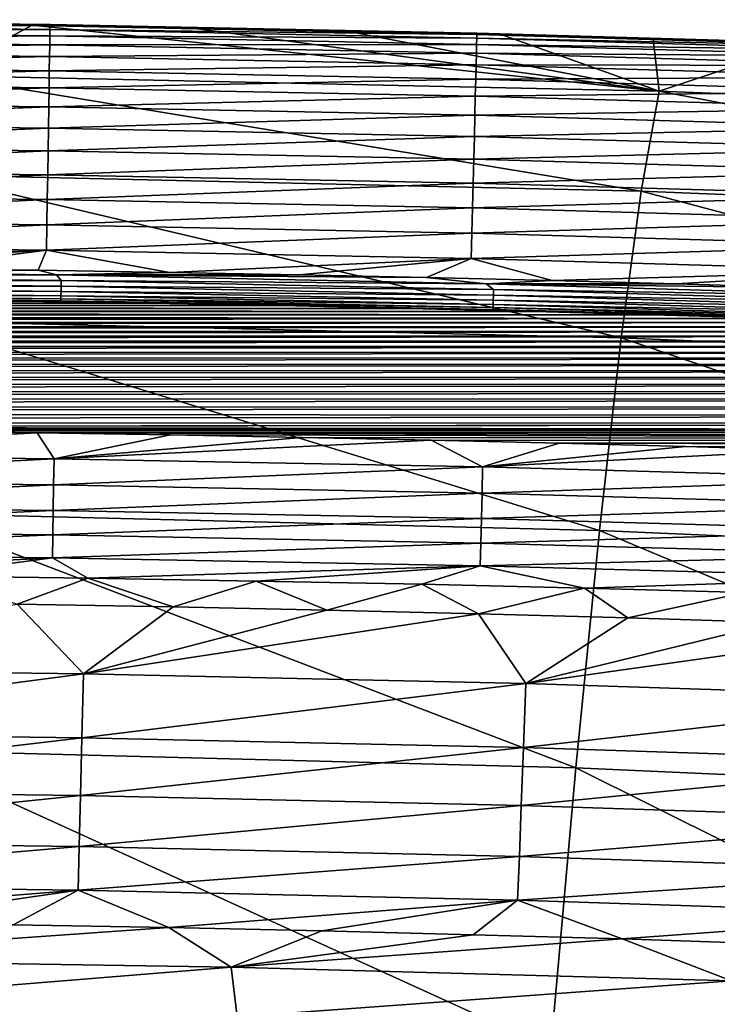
# Model space of a CAD drawing. Header units: millimetres. Extents: x -300 to 300, y -500 to 500.
# Tile 888 of 988: x 15 to 27, y 482 to 500. Entities that reach past the tile are written whole.
import ezdxf

# ---------------------------------------------------------------- set-up
doc = ezdxf.new("R2010")
doc.units = ezdxf.units.MM
doc.header["$LTSCALE"] = 81.481481
for name, color, linetype in [('19', 7, 'CONTINUOUS'), ('21', 7, 'CONTINUOUS'), ('23', 7, 'CONTINUOUS'), ('26', 7, 'CONTINUOUS'), ('27', 7, 'CONTINUOUS'), ('29', 7, 'CONTINUOUS'), ('30', 7, 'CONTINUOUS'), ('32', 7, 'CONTINUOUS')]:
    doc.layers.add(name, color=color, linetype=linetype)

msp = doc.modelspace()

# ---------------------------------------------------------------- linework, layer by layer
at = {"layer": '19', "color": 7, "linetype": 'CONTINUOUS'}
for points in [[(12.173, 499.796, 5.398), (13.396, 498.85, 11.352), (15.085, 499.756, 5.401), (12.173, 499.796, 5.398)], [(13.396, 498.85, 11.352), (26.406, 498.563, 11.347), (15.085, 499.756, 5.401), (13.396, 498.85, 11.352)], [(15.085, 499.756, 5.401), (26.406, 498.563, 11.347), (17.95, 499.707, 5.404), (15.085, 499.756, 5.401)], [(17.95, 499.707, 5.404), (26.406, 498.563, 11.347), (20.772, 499.65, 5.407), (17.95, 499.707, 5.404)], [(20.772, 499.65, 5.407), (26.406, 498.563, 11.347), (23.553, 499.585, 5.411), (20.772, 499.65, 5.407)], [(23.553, 499.585, 5.411), (26.406, 498.563, 11.347), (26.296, 499.512, 5.415), (23.553, 499.585, 5.411)], [(26.296, 499.512, 5.415), (26.406, 498.563, 11.347), (29.003, 499.43, 5.42), (26.296, 499.512, 5.415)], [(26.406, 498.563, 11.347), (39.035, 498.073, 11.338), (29.003, 499.43, 5.42), (26.406, 498.563, 11.347)], [(26.078, 496.758, 16.972), (13.396, 498.85, 11.352), (13.227, 497.056, 16.98), (26.078, 496.758, 16.972)], [(26.406, 498.563, 11.347), (13.396, 498.85, 11.352), (26.078, 496.758, 16.972), (26.406, 498.563, 11.347)], [(38.558, 496.253, 16.958), (26.406, 498.563, 11.347), (26.078, 496.758, 16.972), (38.558, 496.253, 16.958)], [(39.035, 498.073, 11.338), (26.406, 498.563, 11.347), (38.558, 496.253, 16.958), (39.035, 498.073, 11.338)], [(25.717, 494.108, 22.27), (13.227, 497.056, 16.98), (13.041, 494.414, 22.281), (25.717, 494.108, 22.27)], [(26.078, 496.758, 16.972), (13.227, 497.056, 16.98), (25.717, 494.108, 22.27), (26.078, 496.758, 16.972)], [(38.031, 493.589, 22.252), (26.078, 496.758, 16.972), (25.717, 494.108, 22.27), (38.031, 493.589, 22.252)], [(38.558, 496.253, 16.958), (26.078, 496.758, 16.972), (38.031, 493.589, 22.252), (38.558, 496.253, 16.958)], [(25.324, 490.632, 27.25), (13.041, 494.414, 22.281), (12.84, 490.944, 27.263), (25.324, 490.632, 27.25)], [(25.717, 494.108, 22.27), (13.041, 494.414, 22.281), (25.324, 490.632, 27.25), (25.717, 494.108, 22.27)], [(37.457, 490.101, 27.228), (25.717, 494.108, 22.27), (25.324, 490.632, 27.25), (37.457, 490.101, 27.228)], [(38.031, 493.589, 22.252), (25.717, 494.108, 22.27), (37.457, 490.101, 27.228), (38.031, 493.589, 22.252)], [(24.9, 486.348, 31.922), (12.84, 490.944, 27.263), (12.623, 486.667, 31.938), (24.9, 486.348, 31.922)], [(25.324, 490.632, 27.25), (12.84, 490.944, 27.263), (24.9, 486.348, 31.922), (25.324, 490.632, 27.25)], [(36.836, 485.808, 31.897), (25.324, 490.632, 27.25), (24.9, 486.348, 31.922), (36.836, 485.808, 31.897)], [(37.457, 490.101, 27.228), (25.324, 490.632, 27.25), (36.836, 485.808, 31.897), (37.457, 490.101, 27.228)], [(24.447, 481.277, 36.297), (12.623, 486.667, 31.938), (12.391, 481.6, 36.314), (24.447, 481.277, 36.297)], [(24.9, 486.348, 31.922), (12.623, 486.667, 31.938), (24.447, 481.277, 36.297), (24.9, 486.348, 31.922)], [(36.172, 480.73, 36.269), (24.9, 486.348, 31.922), (24.447, 481.277, 36.297), (36.172, 480.73, 36.269)], [(36.836, 485.808, 31.897), (24.9, 486.348, 31.922), (36.172, 480.73, 36.269), (36.836, 485.808, 31.897)]]:
    msp.add_3dface(points, dxfattribs=at)
at = {"layer": '21', "color": 7, "linetype": 'CONTINUOUS'}
for points in [[(17.55, 483.461, 10.337), (9.443, 482.889, 12.08), (14.742, 483.512, 10.342), (17.55, 483.461, 10.337)], [(18.68, 482.745, 12.055), (9.443, 482.889, 12.08), (17.55, 483.461, 10.337), (18.68, 482.745, 12.055)], [(20.316, 483.401, 10.332), (18.68, 482.745, 12.055), (17.55, 483.461, 10.337), (20.316, 483.401, 10.332)], [(23.043, 483.332, 10.327), (18.68, 482.745, 12.055), (20.316, 483.401, 10.332), (23.043, 483.332, 10.327)], [(25.734, 483.255, 10.32), (18.68, 482.745, 12.055), (23.043, 483.332, 10.327), (25.734, 483.255, 10.32)], [(27.711, 482.5, 12.014), (18.68, 482.745, 12.055), (25.734, 483.255, 10.32), (27.711, 482.5, 12.014)], [(28.389, 483.168, 10.313), (27.711, 482.5, 12.014), (25.734, 483.255, 10.32), (28.389, 483.168, 10.313)], [(18.68, 482.745, 12.055), (9.496, 481.997, 13.868), (9.443, 482.889, 12.08), (18.68, 482.745, 12.055)], [(18.783, 481.847, 13.844), (9.496, 481.997, 13.868), (18.68, 482.745, 12.055), (18.783, 481.847, 13.844)], [(27.711, 482.5, 12.014), (18.783, 481.847, 13.844), (18.68, 482.745, 12.055), (27.711, 482.5, 12.014)], [(27.862, 481.594, 13.803), (18.783, 481.847, 13.844), (27.711, 482.5, 12.014), (27.862, 481.594, 13.803)]]:
    msp.add_3dface(points, dxfattribs=at)
at = {"layer": '23', "color": 7, "linetype": 'CONTINUOUS'}
for points in [[(16.091, 489.771, 1.469), (14.812, 489.301, 1.891), (12.998, 489.814, 1.47), (16.091, 489.771, 1.469)], [(17.629, 489.252, 1.895), (14.812, 489.301, 1.891), (16.091, 489.771, 1.469), (17.629, 489.252, 1.895)], [(19.13, 489.719, 1.468), (17.629, 489.252, 1.895), (16.091, 489.771, 1.469), (19.13, 489.719, 1.468)], [(20.404, 489.193, 1.899), (17.629, 489.252, 1.895), (19.13, 489.719, 1.468), (20.404, 489.193, 1.899)], [(22.118, 489.659, 1.466), (20.404, 489.193, 1.899), (19.13, 489.719, 1.468), (22.118, 489.659, 1.466)], [(23.139, 489.126, 1.904), (20.404, 489.193, 1.899), (22.118, 489.659, 1.466), (23.139, 489.126, 1.904)], [(25.057, 489.59, 1.465), (23.139, 489.126, 1.904), (22.118, 489.659, 1.466), (25.057, 489.59, 1.465)], [(25.837, 489.051, 1.909), (23.139, 489.126, 1.904), (25.057, 489.59, 1.465), (25.837, 489.051, 1.909)], [(27.952, 489.511, 1.463), (25.837, 489.051, 1.909), (25.057, 489.59, 1.465), (27.952, 489.511, 1.463)], [(28.5, 488.967, 1.915), (25.837, 489.051, 1.909), (27.952, 489.511, 1.463), (28.5, 488.967, 1.915)]]:
    msp.add_3dface(points, dxfattribs=at)
at = {"layer": '26', "color": 7, "linetype": 'CONTINUOUS'}
for points in [[(8.011, 488.147, 3.046), (14.812, 489.301, 1.891), (16.009, 488.045, 3.052), (8.011, 488.147, 3.046)], [(14.812, 489.301, 1.891), (17.629, 489.252, 1.895), (16.009, 488.045, 3.052), (14.812, 489.301, 1.891)], [(17.629, 489.252, 1.895), (20.404, 489.193, 1.899), (16.009, 488.045, 3.052), (17.629, 489.252, 1.895)], [(20.404, 489.193, 1.899), (23.139, 489.126, 1.904), (16.009, 488.045, 3.052), (20.404, 489.193, 1.899)], [(16.009, 488.045, 3.052), (23.139, 489.126, 1.904), (23.994, 487.868, 3.06), (16.009, 488.045, 3.052)], [(23.139, 489.126, 1.904), (25.837, 489.051, 1.909), (23.994, 487.868, 3.06), (23.139, 489.126, 1.904)], [(25.837, 489.051, 1.909), (28.5, 488.967, 1.915), (23.994, 487.868, 3.06), (25.837, 489.051, 1.909)], [(28.5, 488.967, 1.915), (31.129, 488.875, 1.922), (23.994, 487.868, 3.06), (28.5, 488.967, 1.915)], [(23.994, 487.868, 3.06), (31.129, 488.875, 1.922), (31.966, 487.609, 3.073), (23.994, 487.868, 3.06)], [(8.011, 488.147, 3.046), (16.009, 488.045, 3.052), (7.998, 486.989, 4.338), (8.011, 488.147, 3.046)], [(7.998, 486.989, 4.338), (16.009, 488.045, 3.052), (15.982, 486.888, 4.341), (7.998, 486.989, 4.338)], [(16.009, 488.045, 3.052), (23.994, 487.868, 3.06), (15.982, 486.888, 4.341), (16.009, 488.045, 3.052)], [(15.982, 486.888, 4.341), (23.994, 487.868, 3.06), (23.952, 486.711, 4.345), (15.982, 486.888, 4.341)], [(23.994, 487.868, 3.06), (31.966, 487.609, 3.073), (23.952, 486.711, 4.345), (23.994, 487.868, 3.06)], [(23.952, 486.711, 4.345), (31.966, 487.609, 3.073), (31.909, 486.453, 4.351), (23.952, 486.711, 4.345)], [(7.998, 486.989, 4.338), (15.982, 486.888, 4.341), (7.985, 485.944, 5.731), (7.998, 486.989, 4.338)], [(7.985, 485.944, 5.731), (15.982, 486.888, 4.341), (15.957, 485.843, 5.731), (7.985, 485.944, 5.731)], [(15.982, 486.888, 4.341), (23.952, 486.711, 4.345), (15.957, 485.843, 5.731), (15.982, 486.888, 4.341)], [(15.957, 485.843, 5.731), (23.952, 486.711, 4.345), (23.914, 485.666, 5.73), (15.957, 485.843, 5.731)], [(23.952, 486.711, 4.345), (31.909, 486.453, 4.351), (23.914, 485.666, 5.73), (23.952, 486.711, 4.345)], [(23.914, 485.666, 5.73), (31.909, 486.453, 4.351), (31.856, 485.408, 5.729), (23.914, 485.666, 5.73)], [(7.985, 485.944, 5.731), (15.957, 485.843, 5.731), (7.974, 485.024, 7.209), (7.985, 485.944, 5.731)], [(7.974, 485.024, 7.209), (15.957, 485.843, 5.731), (15.934, 484.922, 7.206), (7.974, 485.024, 7.209)], [(15.957, 485.843, 5.731), (23.914, 485.666, 5.73), (15.934, 484.922, 7.206), (15.957, 485.843, 5.731)], [(15.934, 484.922, 7.206), (23.914, 485.666, 5.73), (23.879, 484.745, 7.201), (15.934, 484.922, 7.206)], [(23.914, 485.666, 5.73), (31.856, 485.408, 5.729), (23.879, 484.745, 7.201), (23.914, 485.666, 5.73)], [(23.879, 484.745, 7.201), (31.856, 485.408, 5.729), (31.808, 484.485, 7.193), (23.879, 484.745, 7.201)], [(7.974, 485.024, 7.209), (15.934, 484.922, 7.206), (7.964, 484.239, 8.756), (7.974, 485.024, 7.209)], [(7.964, 484.239, 8.756), (15.934, 484.922, 7.206), (15.914, 484.136, 8.75), (7.964, 484.239, 8.756)], [(15.934, 484.922, 7.206), (23.879, 484.745, 7.201), (15.914, 484.136, 8.75), (15.934, 484.922, 7.206)], [(15.914, 484.136, 8.75), (23.879, 484.745, 7.201), (23.848, 483.957, 8.74), (15.914, 484.136, 8.75)], [(23.879, 484.745, 7.201), (31.808, 484.485, 7.193), (23.848, 483.957, 8.74), (23.879, 484.745, 7.201)], [(23.848, 483.957, 8.74), (31.808, 484.485, 7.193), (31.765, 483.695, 8.725), (23.848, 483.957, 8.74)], [(8.995, 483.587, 10.348), (7.964, 484.239, 8.756), (15.914, 484.136, 8.75), (8.995, 483.587, 10.348)], [(11.891, 483.554, 10.345), (8.995, 483.587, 10.348), (15.914, 484.136, 8.75), (11.891, 483.554, 10.345)], [(14.742, 483.512, 10.342), (11.891, 483.554, 10.345), (15.914, 484.136, 8.75), (14.742, 483.512, 10.342)], [(17.55, 483.461, 10.337), (14.742, 483.512, 10.342), (15.914, 484.136, 8.75), (17.55, 483.461, 10.337)], [(17.55, 483.461, 10.337), (15.914, 484.136, 8.75), (23.848, 483.957, 8.74), (17.55, 483.461, 10.337)], [(20.316, 483.401, 10.332), (17.55, 483.461, 10.337), (23.848, 483.957, 8.74), (20.316, 483.401, 10.332)], [(23.043, 483.332, 10.327), (20.316, 483.401, 10.332), (23.848, 483.957, 8.74), (23.043, 483.332, 10.327)], [(25.734, 483.255, 10.32), (23.043, 483.332, 10.327), (23.848, 483.957, 8.74), (25.734, 483.255, 10.32)], [(25.734, 483.255, 10.32), (23.848, 483.957, 8.74), (31.765, 483.695, 8.725), (25.734, 483.255, 10.32)], [(28.389, 483.168, 10.313), (25.734, 483.255, 10.32), (31.765, 483.695, 8.725), (28.389, 483.168, 10.313)]]:
    msp.add_3dface(points, dxfattribs=at)
at = {"layer": '27', "color": 7, "linetype": 'CONTINUOUS'}
for points in [[(7.704, 499.855, 4.961), (15.408, 499.767, 4.966), (7.703, 499.831, 4.508), (7.704, 499.855, 4.961)], [(15.408, 499.767, 4.966), (15.407, 499.743, 4.513), (7.703, 499.831, 4.508), (15.408, 499.767, 4.966)], [(15.407, 499.743, 4.513), (7.703, 499.763, 4.046), (7.703, 499.831, 4.508), (15.407, 499.743, 4.513)], [(12.173, 499.796, 5.398), (15.085, 499.756, 5.401), (7.704, 499.855, 4.961), (12.173, 499.796, 5.398)], [(7.704, 499.855, 4.961), (15.085, 499.756, 5.401), (15.408, 499.767, 4.966), (7.704, 499.855, 4.961)], [(15.405, 499.562, 3.584), (7.701, 499.487, 3.116), (7.702, 499.649, 3.58), (15.405, 499.562, 3.584)], [(15.406, 499.676, 4.051), (7.702, 499.649, 3.58), (7.703, 499.763, 4.046), (15.406, 499.676, 4.051)], [(15.405, 499.562, 3.584), (7.702, 499.649, 3.58), (15.406, 499.676, 4.051), (15.405, 499.562, 3.584)], [(15.406, 499.676, 4.051), (7.703, 499.763, 4.046), (15.407, 499.743, 4.513), (15.406, 499.676, 4.051)], [(15.085, 499.756, 5.401), (17.95, 499.707, 5.404), (15.408, 499.767, 4.966), (15.085, 499.756, 5.401)], [(23.11, 499.524, 4.058), (15.405, 499.562, 3.584), (15.406, 499.676, 4.051), (23.11, 499.524, 4.058)], [(23.111, 499.59, 4.522), (15.406, 499.676, 4.051), (15.407, 499.743, 4.513), (23.111, 499.59, 4.522)], [(23.11, 499.524, 4.058), (15.406, 499.676, 4.051), (23.111, 499.59, 4.522), (23.11, 499.524, 4.058)], [(15.408, 499.767, 4.966), (23.112, 499.613, 4.975), (15.407, 499.743, 4.513), (15.408, 499.767, 4.966)], [(23.112, 499.613, 4.975), (23.111, 499.59, 4.522), (15.407, 499.743, 4.513), (23.112, 499.613, 4.975)], [(17.95, 499.707, 5.404), (20.772, 499.65, 5.407), (15.408, 499.767, 4.966), (17.95, 499.707, 5.404)], [(15.408, 499.767, 4.966), (20.772, 499.65, 5.407), (23.112, 499.613, 4.975), (15.408, 499.767, 4.966)], [(20.772, 499.65, 5.407), (23.553, 499.585, 5.411), (23.112, 499.613, 4.975), (20.772, 499.65, 5.407)], [(23.112, 499.613, 4.975), (30.816, 499.388, 4.988), (23.111, 499.59, 4.522), (23.112, 499.613, 4.975)], [(23.553, 499.585, 5.411), (26.296, 499.512, 5.415), (23.112, 499.613, 4.975), (23.553, 499.585, 5.411)], [(26.296, 499.512, 5.415), (29.003, 499.43, 5.42), (23.112, 499.613, 4.975), (26.296, 499.512, 5.415)], [(23.112, 499.613, 4.975), (29.003, 499.43, 5.42), (30.816, 499.388, 4.988), (23.112, 499.613, 4.975)], [(15.402, 499.4, 3.12), (7.699, 499.276, 2.663), (7.701, 499.487, 3.116), (15.402, 499.4, 3.12)], [(15.402, 499.4, 3.12), (7.701, 499.487, 3.116), (15.405, 499.562, 3.584), (15.402, 499.4, 3.12)], [(23.107, 499.41, 3.591), (15.402, 499.4, 3.12), (15.405, 499.562, 3.584), (23.107, 499.41, 3.591)], [(23.107, 499.41, 3.591), (15.405, 499.562, 3.584), (23.11, 499.524, 4.058), (23.107, 499.41, 3.591)], [(30.814, 499.301, 4.07), (23.107, 499.41, 3.591), (23.11, 499.524, 4.058), (30.814, 499.301, 4.07)], [(30.816, 499.366, 4.534), (23.11, 499.524, 4.058), (23.111, 499.59, 4.522), (30.816, 499.366, 4.534)], [(30.814, 499.301, 4.07), (23.11, 499.524, 4.058), (30.816, 499.366, 4.534), (30.814, 499.301, 4.07)], [(30.816, 499.388, 4.988), (30.816, 499.366, 4.534), (23.111, 499.59, 4.522), (30.816, 499.388, 4.988)], [(15.399, 499.189, 2.667), (7.697, 499.017, 2.228), (7.699, 499.276, 2.663), (15.399, 499.189, 2.667)], [(15.399, 499.189, 2.667), (7.699, 499.276, 2.663), (15.402, 499.4, 3.12), (15.399, 499.189, 2.667)], [(23.103, 499.249, 3.127), (15.399, 499.189, 2.667), (15.402, 499.4, 3.12), (23.103, 499.249, 3.127)], [(23.103, 499.249, 3.127), (15.402, 499.4, 3.12), (23.107, 499.41, 3.591), (23.103, 499.249, 3.127)], [(30.81, 499.188, 3.601), (23.103, 499.249, 3.127), (23.107, 499.41, 3.591), (30.81, 499.188, 3.601)], [(30.81, 499.188, 3.601), (23.107, 499.41, 3.591), (30.814, 499.301, 4.07), (30.81, 499.188, 3.601)], [(15.395, 498.93, 2.231), (7.697, 499.017, 2.228), (15.399, 499.189, 2.667), (15.395, 498.93, 2.231)], [(23.098, 499.038, 2.672), (15.395, 498.93, 2.231), (15.399, 499.189, 2.667), (23.098, 499.038, 2.672)], [(23.098, 499.038, 2.672), (15.399, 499.189, 2.667), (23.103, 499.249, 3.127), (23.098, 499.038, 2.672)], [(30.804, 499.028, 3.136), (23.098, 499.038, 2.672), (23.103, 499.249, 3.127), (30.804, 499.028, 3.136)], [(30.804, 499.028, 3.136), (23.103, 499.249, 3.127), (30.81, 499.188, 3.601), (30.804, 499.028, 3.136)], [(15.395, 498.93, 2.231), (7.695, 498.712, 1.818), (7.697, 499.017, 2.228), (15.395, 498.93, 2.231)], [(15.39, 498.626, 1.821), (7.695, 498.712, 1.818), (15.395, 498.93, 2.231), (15.39, 498.626, 1.821)], [(23.092, 498.78, 2.236), (15.39, 498.626, 1.821), (15.395, 498.93, 2.231), (23.092, 498.78, 2.236)], [(23.092, 498.78, 2.236), (15.395, 498.93, 2.231), (23.098, 499.038, 2.672), (23.092, 498.78, 2.236)], [(30.797, 498.818, 2.68), (23.092, 498.78, 2.236), (23.098, 499.038, 2.672), (30.797, 498.818, 2.68)], [(30.797, 498.818, 2.68), (23.098, 499.038, 2.672), (30.804, 499.028, 3.136), (30.797, 498.818, 2.68)], [(23.084, 498.475, 1.825), (15.39, 498.626, 1.821), (23.092, 498.78, 2.236), (23.084, 498.475, 1.825)], [(30.789, 498.559, 2.242), (23.084, 498.475, 1.825), (23.092, 498.78, 2.236), (30.789, 498.559, 2.242)], [(30.789, 498.559, 2.242), (23.092, 498.78, 2.236), (30.797, 498.818, 2.68), (30.789, 498.559, 2.242)], [(15.39, 498.626, 1.821), (7.693, 498.367, 1.441), (7.695, 498.712, 1.818), (15.39, 498.626, 1.821)], [(15.385, 498.28, 1.442), (7.693, 498.367, 1.441), (15.39, 498.626, 1.821), (15.385, 498.28, 1.442)], [(23.084, 498.475, 1.825), (15.385, 498.28, 1.442), (15.39, 498.626, 1.821), (23.084, 498.475, 1.825)], [(30.778, 498.255, 1.83), (23.084, 498.475, 1.825), (30.789, 498.559, 2.242), (30.778, 498.255, 1.83)], [(23.076, 498.13, 1.445), (15.385, 498.28, 1.442), (23.084, 498.475, 1.825), (23.076, 498.13, 1.445)], [(30.778, 498.255, 1.83), (23.076, 498.13, 1.445), (23.084, 498.475, 1.825), (30.778, 498.255, 1.83)], [(15.385, 498.28, 1.442), (7.69, 497.985, 1.101), (7.693, 498.367, 1.441), (15.385, 498.28, 1.442)], [(15.379, 497.899, 1.102), (7.69, 497.985, 1.101), (15.385, 498.28, 1.442), (15.379, 497.899, 1.102)], [(23.076, 498.13, 1.445), (15.379, 497.899, 1.102), (15.385, 498.28, 1.442), (23.076, 498.13, 1.445)], [(30.767, 497.91, 1.45), (23.076, 498.13, 1.445), (30.778, 498.255, 1.83), (30.767, 497.91, 1.45)], [(23.067, 497.748, 1.105), (15.379, 497.899, 1.102), (23.076, 498.13, 1.445), (23.067, 497.748, 1.105)], [(30.767, 497.91, 1.45), (23.067, 497.748, 1.105), (23.076, 498.13, 1.445), (30.767, 497.91, 1.45)], [(15.379, 497.899, 1.102), (7.687, 497.574, 0.804), (7.69, 497.985, 1.101), (15.379, 497.899, 1.102)], [(15.372, 497.488, 0.805), (7.687, 497.574, 0.804), (15.379, 497.899, 1.102), (15.372, 497.488, 0.805)], [(23.067, 497.748, 1.105), (15.372, 497.488, 0.805), (15.379, 497.899, 1.102), (23.067, 497.748, 1.105)], [(30.754, 497.528, 1.108), (23.067, 497.748, 1.105), (30.767, 497.91, 1.45), (30.754, 497.528, 1.108)], [(23.057, 497.337, 0.807), (15.372, 497.488, 0.805), (23.067, 497.748, 1.105), (23.057, 497.337, 0.807)], [(30.754, 497.528, 1.108), (23.057, 497.337, 0.807), (23.067, 497.748, 1.105), (30.754, 497.528, 1.108)], [(15.372, 497.488, 0.805), (7.683, 497.141, 0.553), (7.687, 497.574, 0.804), (15.372, 497.488, 0.805)], [(15.365, 497.054, 0.554), (7.683, 497.141, 0.553), (15.372, 497.488, 0.805), (15.365, 497.054, 0.554)], [(23.057, 497.337, 0.807), (15.365, 497.054, 0.554), (15.372, 497.488, 0.805), (23.057, 497.337, 0.807)], [(30.74, 497.116, 0.809), (23.057, 497.337, 0.807), (30.754, 497.528, 1.108), (30.74, 497.116, 0.809)], [(23.046, 496.903, 0.555), (15.365, 497.054, 0.554), (23.057, 497.337, 0.807), (23.046, 496.903, 0.555)], [(30.74, 497.116, 0.809), (23.046, 496.903, 0.555), (23.057, 497.337, 0.807), (30.74, 497.116, 0.809)], [(15.365, 497.054, 0.554), (7.68, 496.693, 0.35), (7.683, 497.141, 0.553), (15.365, 497.054, 0.554)], [(15.358, 496.606, 0.351), (7.68, 496.693, 0.35), (15.365, 497.054, 0.554), (15.358, 496.606, 0.351)], [(23.046, 496.903, 0.555), (15.358, 496.606, 0.351), (15.365, 497.054, 0.554), (23.046, 496.903, 0.555)], [(30.725, 496.682, 0.557), (23.046, 496.903, 0.555), (30.74, 497.116, 0.809), (30.725, 496.682, 0.557)], [(23.035, 496.455, 0.351), (15.358, 496.606, 0.351), (23.046, 496.903, 0.555), (23.035, 496.455, 0.351)], [(30.725, 496.682, 0.557), (23.035, 496.455, 0.351), (23.046, 496.903, 0.555), (30.725, 496.682, 0.557)], [(15.358, 496.606, 0.351), (7.676, 496.238, 0.195), (7.68, 496.693, 0.35), (15.358, 496.606, 0.351)], [(15.351, 496.151, 0.195), (7.676, 496.238, 0.195), (15.358, 496.606, 0.351), (15.351, 496.151, 0.195)], [(23.035, 496.455, 0.351), (15.351, 496.151, 0.195), (15.358, 496.606, 0.351), (23.035, 496.455, 0.351)], [(30.709, 496.233, 0.352), (23.035, 496.455, 0.351), (30.725, 496.682, 0.557), (30.709, 496.233, 0.352)], [(23.024, 495.999, 0.196), (15.351, 496.151, 0.195), (23.035, 496.455, 0.351), (23.024, 495.999, 0.196)], [(30.709, 496.233, 0.352), (23.024, 495.999, 0.196), (23.035, 496.455, 0.351), (30.709, 496.233, 0.352)], [(15.351, 496.151, 0.195), (7.673, 495.782, 0.087), (7.676, 496.238, 0.195), (15.351, 496.151, 0.195)], [(15.344, 495.695, 0.087), (7.673, 495.782, 0.087), (15.351, 496.151, 0.195), (15.344, 495.695, 0.087)], [(23.024, 495.999, 0.196), (15.344, 495.695, 0.087), (15.351, 496.151, 0.195), (23.024, 495.999, 0.196)], [(30.694, 495.777, 0.196), (23.024, 495.999, 0.196), (30.709, 496.233, 0.352), (30.694, 495.777, 0.196)], [(23.012, 495.542, 0.087), (15.344, 495.695, 0.087), (23.024, 495.999, 0.196), (23.012, 495.542, 0.087)], [(30.694, 495.777, 0.196), (23.012, 495.542, 0.087), (23.024, 495.999, 0.196), (30.694, 495.777, 0.196)], [(15.344, 495.695, 0.087), (7.82, 495.411, 0.031), (7.673, 495.782, 0.087), (15.344, 495.695, 0.087)], [(30.678, 495.32, 0.087), (23.012, 495.542, 0.087), (30.694, 495.777, 0.196), (30.678, 495.32, 0.087)], [(10.323, 495.39, 0.031), (7.82, 495.411, 0.031), (15.344, 495.695, 0.087), (10.323, 495.39, 0.031)], [(12.78, 495.363, 0.031), (10.323, 495.39, 0.031), (15.344, 495.695, 0.087), (12.78, 495.363, 0.031)], [(15.195, 495.33, 0.032), (12.78, 495.363, 0.031), (15.344, 495.695, 0.087), (15.195, 495.33, 0.032)], [(17.569, 495.292, 0.032), (15.195, 495.33, 0.032), (15.344, 495.695, 0.087), (17.569, 495.292, 0.032)], [(23.012, 495.542, 0.087), (17.569, 495.292, 0.032), (15.344, 495.695, 0.087), (23.012, 495.542, 0.087)], [(19.905, 495.248, 0.032), (17.569, 495.292, 0.032), (23.012, 495.542, 0.087), (19.905, 495.248, 0.032)], [(22.206, 495.199, 0.032), (19.905, 495.248, 0.032), (23.012, 495.542, 0.087), (22.206, 495.199, 0.032)], [(24.474, 495.144, 0.032), (22.206, 495.199, 0.032), (23.012, 495.542, 0.087), (24.474, 495.144, 0.032)], [(30.678, 495.32, 0.087), (24.474, 495.144, 0.032), (23.012, 495.542, 0.087), (30.678, 495.32, 0.087)], [(26.709, 495.084, 0.033), (24.474, 495.144, 0.032), (30.678, 495.32, 0.087), (26.709, 495.084, 0.033)], [(28.914, 495.018, 0.033), (26.709, 495.084, 0.033), (30.678, 495.32, 0.087), (28.914, 495.018, 0.033)]]:
    msp.add_3dface(points, dxfattribs=at)
at = {"layer": '29', "color": 7, "linetype": 'CONTINUOUS'}
for points in [[(-21.869, 494.641, 0.5), (24.16, 494.585, 0.5), (-24.142, 494.586, 0.5), (-21.869, 494.641, 0.5)], [(-19.563, 494.691, 0.5), (21.885, 494.641, 0.5), (-21.869, 494.641, 0.5), (-19.563, 494.691, 0.5)], [(21.885, 494.641, 0.5), (24.16, 494.585, 0.5), (-21.869, 494.641, 0.5), (21.885, 494.641, 0.5)], [(-17.235, 494.736, 0.5), (19.578, 494.691, 0.5), (-19.563, 494.691, 0.5), (-17.235, 494.736, 0.5)], [(19.578, 494.691, 0.5), (21.885, 494.641, 0.5), (-19.563, 494.691, 0.5), (19.578, 494.691, 0.5)], [(-14.881, 494.774, 0.5), (17.247, 494.735, 0.5), (-17.235, 494.736, 0.5), (-14.881, 494.774, 0.5)], [(17.247, 494.735, 0.5), (19.578, 494.691, 0.5), (-17.235, 494.736, 0.5), (17.247, 494.735, 0.5)], [(-12.498, 494.807, 0.5), (14.891, 494.774, 0.5), (-14.881, 494.774, 0.5), (-12.498, 494.807, 0.5)], [(14.891, 494.774, 0.5), (17.247, 494.735, 0.5), (-14.881, 494.774, 0.5), (14.891, 494.774, 0.5)], [(12.504, 494.807, 0.5), (14.891, 494.774, 0.5), (-12.498, 494.807, 0.5), (12.504, 494.807, 0.5)], [(-28.581, 494.459, 0.5), (28.61, 494.458, 0.5), (-30.769, 494.387, 0.5), (-28.581, 494.459, 0.5)], [(28.61, 494.458, 0.5), (30.803, 494.386, 0.5), (-30.769, 494.387, 0.5), (28.61, 494.458, 0.5)], [(-26.377, 494.525, 0.5), (28.61, 494.458, 0.5), (-28.581, 494.459, 0.5), (-26.377, 494.525, 0.5)], [(-24.142, 494.586, 0.5), (26.399, 494.524, 0.5), (-26.377, 494.525, 0.5), (-24.142, 494.586, 0.5)], [(26.399, 494.524, 0.5), (28.61, 494.458, 0.5), (-26.377, 494.525, 0.5), (26.399, 494.524, 0.5)], [(24.16, 494.585, 0.5), (26.399, 494.524, 0.5), (-24.142, 494.586, 0.5), (24.16, 494.585, 0.5)], [(-32.943, 494.309, 0.5), (32.978, 494.308, 0.5), (-35.067, 494.227, 0.5), (-32.943, 494.309, 0.5)], [(32.978, 494.308, 0.5), (35.109, 494.226, 0.5), (-35.067, 494.227, 0.5), (32.978, 494.308, 0.5)], [(-30.769, 494.387, 0.5), (30.803, 494.386, 0.5), (-32.943, 494.309, 0.5), (-30.769, 494.387, 0.5)], [(30.803, 494.386, 0.5), (32.978, 494.308, 0.5), (-32.943, 494.309, 0.5), (30.803, 494.386, 0.5)], [(-37.14, 494.142, 0.5), (37.194, 494.139, 0.5), (-39.181, 494.052, 0.5), (-37.14, 494.142, 0.5)], [(37.194, 494.139, 0.5), (39.25, 494.048, 0.5), (-39.181, 494.052, 0.5), (37.194, 494.139, 0.5)], [(-35.067, 494.227, 0.5), (35.109, 494.226, 0.5), (-37.14, 494.142, 0.5), (-35.067, 494.227, 0.5)], [(35.109, 494.226, 0.5), (37.194, 494.139, 0.5), (-37.14, 494.142, 0.5), (35.109, 494.226, 0.5)], [(-41.225, 493.955, 0.5), (41.307, 493.951, 0.5), (-43.284, 493.852, 0.5), (-41.225, 493.955, 0.5)], [(41.307, 493.951, 0.5), (43.372, 493.848, 0.5), (-43.284, 493.852, 0.5), (41.307, 493.951, 0.5)], [(-39.181, 494.052, 0.5), (39.25, 494.048, 0.5), (-41.225, 493.955, 0.5), (-39.181, 494.052, 0.5)], [(39.25, 494.048, 0.5), (41.307, 493.951, 0.5), (-41.225, 493.955, 0.5), (39.25, 494.048, 0.5)], [(-45.292, 493.746, 0.5), (45.385, 493.741, 0.5), (-47.237, 493.637, 0.5), (-45.292, 493.746, 0.5)], [(-43.284, 493.852, 0.5), (43.372, 493.848, 0.5), (-45.292, 493.746, 0.5), (-43.284, 493.852, 0.5)], [(43.372, 493.848, 0.5), (45.385, 493.741, 0.5), (-45.292, 493.746, 0.5), (43.372, 493.848, 0.5)], [(-47.237, 493.637, 0.5), (47.348, 493.631, 0.5), (-49.162, 493.524, 0.5), (-47.237, 493.637, 0.5)], [(47.348, 493.631, 0.5), (49.292, 493.516, 0.5), (-49.162, 493.524, 0.5), (47.348, 493.631, 0.5)], [(45.385, 493.741, 0.5), (47.348, 493.631, 0.5), (-47.237, 493.637, 0.5), (45.385, 493.741, 0.5)], [(-51.095, 493.404, 0.5), (51.24, 493.395, 0.5), (-53.041, 493.277, 0.5), (-51.095, 493.404, 0.5)], [(51.24, 493.395, 0.5), (53.19, 493.268, 0.5), (-53.041, 493.277, 0.5), (51.24, 493.395, 0.5)], [(-49.162, 493.524, 0.5), (49.292, 493.516, 0.5), (-51.095, 493.404, 0.5), (-49.162, 493.524, 0.5)], [(49.292, 493.516, 0.5), (51.24, 493.395, 0.5), (-51.095, 493.404, 0.5), (49.292, 493.516, 0.5)], [(-53.041, 493.277, 0.5), (53.19, 493.268, 0.5), (-54.972, 493.146, 0.5), (-53.041, 493.277, 0.5)], [(53.19, 493.268, 0.5), (55.12, 493.135, 0.5), (-54.972, 493.146, 0.5), (53.19, 493.268, 0.5)], [(-54.972, 493.146, 0.5), (55.12, 493.135, 0.5), (-56.861, 493.011, 0.5), (-54.972, 493.146, 0.5)], [(55.12, 493.135, 0.5), (57.011, 493, 0.5), (-56.861, 493.011, 0.5), (55.12, 493.135, 0.5)], [(-58.715, 492.872, 0.5), (58.871, 492.86, 0.5), (-60.544, 492.729, 0.5), (-58.715, 492.872, 0.5)], [(58.871, 492.86, 0.5), (60.707, 492.716, 0.5), (-60.544, 492.729, 0.5), (58.871, 492.86, 0.5)], [(-56.861, 493.011, 0.5), (57.011, 493, 0.5), (-58.715, 492.872, 0.5), (-56.861, 493.011, 0.5)], [(57.011, 493, 0.5), (58.871, 492.86, 0.5), (-58.715, 492.872, 0.5), (57.011, 493, 0.5)], [(-60.544, 492.729, 0.5), (60.707, 492.716, 0.5), (-62.357, 492.582, 0.5), (-60.544, 492.729, 0.5)], [(60.707, 492.716, 0.5), (62.524, 492.568, 0.5), (-62.357, 492.582, 0.5), (60.707, 492.716, 0.5)], [(62.524, 492.568, 0.5), (0, 492.504, 0.5), (-62.357, 492.582, 0.5), (62.524, 492.568, 0.5)], [(2.633, 492.501, 0.5), (0, 492.504, 0.5), (62.524, 492.568, 0.5), (2.633, 492.501, 0.5)], [(64.323, 492.415, 0.5), (2.633, 492.501, 0.5), (62.524, 492.568, 0.5), (64.323, 492.415, 0.5)], [(5.221, 492.492, 0.5), (2.633, 492.501, 0.5), (64.323, 492.415, 0.5), (5.221, 492.492, 0.5)], [(7.767, 492.477, 0.5), (5.221, 492.492, 0.5), (64.323, 492.415, 0.5), (7.767, 492.477, 0.5)], [(10.274, 492.456, 0.5), (7.767, 492.477, 0.5), (64.323, 492.415, 0.5), (10.274, 492.456, 0.5)], [(12.744, 492.429, 0.5), (10.274, 492.456, 0.5), (64.323, 492.415, 0.5), (12.744, 492.429, 0.5)], [(15.178, 492.396, 0.5), (12.744, 492.429, 0.5), (64.323, 492.415, 0.5), (15.178, 492.396, 0.5)], [(66.091, 492.259, 0.5), (15.178, 492.396, 0.5), (64.323, 492.415, 0.5), (66.091, 492.259, 0.5)], [(17.58, 492.357, 0.5), (15.178, 492.396, 0.5), (66.091, 492.259, 0.5), (17.58, 492.357, 0.5)], [(19.95, 492.313, 0.5), (17.58, 492.357, 0.5), (66.091, 492.259, 0.5), (19.95, 492.313, 0.5)], [(22.289, 492.263, 0.5), (19.95, 492.313, 0.5), (66.091, 492.259, 0.5), (22.289, 492.263, 0.5)], [(24.599, 492.207, 0.5), (22.289, 492.263, 0.5), (66.091, 492.259, 0.5), (24.599, 492.207, 0.5)], [(67.83, 492.1, 0.5), (24.599, 492.207, 0.5), (66.091, 492.259, 0.5), (67.83, 492.1, 0.5)], [(26.881, 492.147, 0.5), (24.599, 492.207, 0.5), (67.83, 492.1, 0.5), (26.881, 492.147, 0.5)], [(29.136, 492.08, 0.5), (26.881, 492.147, 0.5), (67.83, 492.1, 0.5), (29.136, 492.08, 0.5)]]:
    msp.add_3dface(points, dxfattribs=at)
at = {"layer": '30', "color": 7, "linetype": 'CONTINUOUS'}
for points in [[(12.78, 495.363, 0.031), (15.195, 495.33, 0.032), (7.761, 495.335, 0.028), (12.78, 495.363, 0.031)], [(15.195, 495.33, 0.032), (15.522, 495.245, 0.028), (7.761, 495.335, 0.028), (15.195, 495.33, 0.032)], [(15.522, 495.245, 0.028), (7.805, 495.234, 0.042), (7.761, 495.335, 0.028), (15.522, 495.245, 0.028)], [(15.61, 495.143, 0.042), (7.804, 495.133, 0.079), (7.805, 495.234, 0.042), (15.61, 495.143, 0.042)], [(15.61, 495.143, 0.042), (7.805, 495.234, 0.042), (15.522, 495.245, 0.028), (15.61, 495.143, 0.042)], [(15.195, 495.33, 0.032), (17.569, 495.292, 0.032), (15.522, 495.245, 0.028), (15.195, 495.33, 0.032)], [(17.569, 495.292, 0.032), (19.905, 495.248, 0.032), (15.522, 495.245, 0.028), (17.569, 495.292, 0.032)], [(19.905, 495.248, 0.032), (22.206, 495.199, 0.032), (15.522, 495.245, 0.028), (19.905, 495.248, 0.032)], [(22.206, 495.199, 0.032), (23.282, 495.088, 0.028), (15.522, 495.245, 0.028), (22.206, 495.199, 0.032)], [(23.282, 495.088, 0.028), (15.61, 495.143, 0.042), (15.522, 495.245, 0.028), (23.282, 495.088, 0.028)], [(22.206, 495.199, 0.032), (24.474, 495.144, 0.032), (23.282, 495.088, 0.028), (22.206, 495.199, 0.032)], [(15.608, 495.042, 0.079), (7.803, 495.04, 0.138), (7.804, 495.133, 0.079), (15.608, 495.042, 0.079)], [(15.606, 494.949, 0.138), (7.803, 495.04, 0.138), (15.608, 495.042, 0.079), (15.606, 494.949, 0.138)], [(15.606, 494.949, 0.138), (7.803, 494.963, 0.216), (7.803, 495.04, 0.138), (15.606, 494.949, 0.138)], [(15.608, 495.042, 0.079), (7.804, 495.133, 0.079), (15.61, 495.143, 0.042), (15.608, 495.042, 0.079)], [(23.41, 494.883, 0.079), (15.606, 494.949, 0.138), (15.608, 495.042, 0.079), (23.41, 494.883, 0.079)], [(23.413, 494.984, 0.042), (15.608, 495.042, 0.079), (15.61, 495.143, 0.042), (23.413, 494.984, 0.042)], [(23.41, 494.883, 0.079), (15.608, 495.042, 0.079), (23.413, 494.984, 0.042), (23.41, 494.883, 0.079)], [(23.413, 494.984, 0.042), (15.61, 495.143, 0.042), (23.282, 495.088, 0.028), (23.413, 494.984, 0.042)], [(24.474, 495.144, 0.032), (26.709, 495.084, 0.033), (23.282, 495.088, 0.028), (24.474, 495.144, 0.032)], [(26.709, 495.084, 0.033), (28.914, 495.018, 0.033), (23.282, 495.088, 0.028), (26.709, 495.084, 0.033)], [(28.914, 495.018, 0.033), (31.039, 494.859, 0.028), (23.282, 495.088, 0.028), (28.914, 495.018, 0.033)], [(31.039, 494.859, 0.028), (23.413, 494.984, 0.042), (23.282, 495.088, 0.028), (31.039, 494.859, 0.028)], [(15.605, 494.871, 0.216), (7.802, 494.905, 0.307), (7.803, 494.963, 0.216), (15.605, 494.871, 0.216)], [(15.604, 494.814, 0.307), (7.802, 494.869, 0.404), (7.802, 494.905, 0.307), (15.604, 494.814, 0.307)], [(15.604, 494.814, 0.307), (7.802, 494.905, 0.307), (15.605, 494.871, 0.216), (15.604, 494.814, 0.307)], [(15.604, 494.778, 0.404), (10.083, 494.834, 0.5), (7.802, 494.869, 0.404), (15.604, 494.778, 0.404)], [(15.604, 494.778, 0.404), (7.802, 494.869, 0.404), (15.604, 494.814, 0.307), (15.604, 494.778, 0.404)], [(15.605, 494.871, 0.216), (7.803, 494.963, 0.216), (15.606, 494.949, 0.138), (15.605, 494.871, 0.216)], [(12.504, 494.807, 0.5), (10.083, 494.834, 0.5), (15.604, 494.778, 0.404), (12.504, 494.807, 0.5)], [(23.406, 494.713, 0.216), (15.604, 494.814, 0.307), (15.605, 494.871, 0.216), (23.406, 494.713, 0.216)], [(23.405, 494.655, 0.307), (15.604, 494.778, 0.404), (15.604, 494.814, 0.307), (23.405, 494.655, 0.307)], [(23.405, 494.655, 0.307), (15.604, 494.814, 0.307), (23.406, 494.713, 0.216), (23.405, 494.655, 0.307)], [(23.408, 494.79, 0.138), (15.605, 494.871, 0.216), (15.606, 494.949, 0.138), (23.408, 494.79, 0.138)], [(23.406, 494.713, 0.216), (15.605, 494.871, 0.216), (23.408, 494.79, 0.138), (23.406, 494.713, 0.216)], [(23.408, 494.79, 0.138), (15.606, 494.949, 0.138), (23.41, 494.883, 0.079), (23.408, 494.79, 0.138)], [(31.211, 494.651, 0.079), (23.408, 494.79, 0.138), (23.41, 494.883, 0.079), (31.211, 494.651, 0.079)], [(31.214, 494.751, 0.042), (23.41, 494.883, 0.079), (23.413, 494.984, 0.042), (31.214, 494.751, 0.042)], [(31.211, 494.651, 0.079), (23.41, 494.883, 0.079), (31.214, 494.751, 0.042), (31.211, 494.651, 0.079)], [(31.214, 494.751, 0.042), (23.413, 494.984, 0.042), (31.039, 494.859, 0.028), (31.214, 494.751, 0.042)], [(14.891, 494.774, 0.5), (12.504, 494.807, 0.5), (15.604, 494.778, 0.404), (14.891, 494.774, 0.5)], [(17.247, 494.735, 0.5), (14.891, 494.774, 0.5), (15.604, 494.778, 0.404), (17.247, 494.735, 0.5)], [(23.404, 494.619, 0.404), (17.247, 494.735, 0.5), (15.604, 494.778, 0.404), (23.404, 494.619, 0.404)], [(23.404, 494.619, 0.404), (15.604, 494.778, 0.404), (23.405, 494.655, 0.307), (23.404, 494.619, 0.404)], [(19.578, 494.691, 0.5), (17.247, 494.735, 0.5), (23.404, 494.619, 0.404), (19.578, 494.691, 0.5)], [(21.885, 494.641, 0.5), (19.578, 494.691, 0.5), (23.404, 494.619, 0.404), (21.885, 494.641, 0.5)], [(24.16, 494.585, 0.5), (21.885, 494.641, 0.5), (23.404, 494.619, 0.404), (24.16, 494.585, 0.5)], [(31.203, 494.422, 0.307), (23.404, 494.619, 0.404), (23.405, 494.655, 0.307), (31.203, 494.422, 0.307)], [(31.205, 494.48, 0.216), (23.405, 494.655, 0.307), (23.406, 494.713, 0.216), (31.205, 494.48, 0.216)], [(31.203, 494.422, 0.307), (23.405, 494.655, 0.307), (31.205, 494.48, 0.216), (31.203, 494.422, 0.307)], [(31.207, 494.558, 0.138), (23.406, 494.713, 0.216), (23.408, 494.79, 0.138), (31.207, 494.558, 0.138)], [(31.205, 494.48, 0.216), (23.406, 494.713, 0.216), (31.207, 494.558, 0.138), (31.205, 494.48, 0.216)], [(31.207, 494.558, 0.138), (23.408, 494.79, 0.138), (31.211, 494.651, 0.079), (31.207, 494.558, 0.138)], [(31.202, 494.387, 0.404), (24.16, 494.585, 0.5), (23.404, 494.619, 0.404), (31.202, 494.387, 0.404)], [(31.202, 494.387, 0.404), (23.404, 494.619, 0.404), (31.203, 494.422, 0.307), (31.202, 494.387, 0.404)], [(26.399, 494.524, 0.5), (24.16, 494.585, 0.5), (31.202, 494.387, 0.404), (26.399, 494.524, 0.5)], [(28.61, 494.458, 0.5), (26.399, 494.524, 0.5), (31.202, 494.387, 0.404), (28.61, 494.458, 0.5)]]:
    msp.add_3dface(points, dxfattribs=at)
at = {"layer": '32', "color": 7, "linetype": 'CONTINUOUS'}
for points in [[(12.744, 492.429, 0.5), (15.178, 492.396, 0.5), (7.74, 492.013, 0.527), (12.744, 492.429, 0.5)], [(15.178, 492.396, 0.5), (15.48, 491.928, 0.527), (7.74, 492.013, 0.527), (15.178, 492.396, 0.5)], [(15.178, 492.396, 0.5), (17.58, 492.357, 0.5), (15.48, 491.928, 0.527), (15.178, 492.396, 0.5)], [(17.58, 492.357, 0.5), (19.95, 492.313, 0.5), (15.48, 491.928, 0.527), (17.58, 492.357, 0.5)], [(19.95, 492.313, 0.5), (22.289, 492.263, 0.5), (15.48, 491.928, 0.527), (19.95, 492.313, 0.5)], [(22.289, 492.263, 0.5), (23.217, 491.779, 0.527), (15.48, 491.928, 0.527), (22.289, 492.263, 0.5)], [(22.289, 492.263, 0.5), (24.599, 492.207, 0.5), (23.217, 491.779, 0.527), (22.289, 492.263, 0.5)], [(24.599, 492.207, 0.5), (26.881, 492.147, 0.5), (23.217, 491.779, 0.527), (24.599, 492.207, 0.5)], [(26.881, 492.147, 0.5), (29.136, 492.08, 0.5), (23.217, 491.779, 0.527), (26.881, 492.147, 0.5)], [(15.48, 491.928, 0.527), (7.737, 491.54, 0.611), (7.74, 492.013, 0.527), (15.48, 491.928, 0.527)], [(29.136, 492.08, 0.5), (30.95, 491.561, 0.527), (23.217, 491.779, 0.527), (29.136, 492.08, 0.5)], [(15.473, 491.455, 0.611), (7.737, 491.54, 0.611), (15.48, 491.928, 0.527), (15.473, 491.455, 0.611)], [(23.217, 491.779, 0.527), (15.473, 491.455, 0.611), (15.48, 491.928, 0.527), (23.217, 491.779, 0.527)], [(23.206, 491.307, 0.611), (15.473, 491.455, 0.611), (23.217, 491.779, 0.527), (23.206, 491.307, 0.611)], [(30.95, 491.561, 0.527), (23.206, 491.307, 0.611), (23.217, 491.779, 0.527), (30.95, 491.561, 0.527)], [(15.473, 491.455, 0.611), (7.734, 491.077, 0.753), (7.737, 491.54, 0.611), (15.473, 491.455, 0.611)], [(15.466, 490.993, 0.752), (7.734, 491.077, 0.753), (15.473, 491.455, 0.611), (15.466, 490.993, 0.752)], [(23.206, 491.307, 0.611), (15.466, 490.993, 0.752), (15.473, 491.455, 0.611), (23.206, 491.307, 0.611)], [(30.934, 491.09, 0.61), (23.206, 491.307, 0.611), (30.95, 491.561, 0.527), (30.934, 491.09, 0.61)], [(23.195, 490.846, 0.751), (15.466, 490.993, 0.752), (23.206, 491.307, 0.611), (23.195, 490.846, 0.751)], [(30.934, 491.09, 0.61), (23.195, 490.846, 0.751), (23.206, 491.307, 0.611), (30.934, 491.09, 0.61)], [(30.919, 490.63, 0.75), (23.195, 490.846, 0.751), (30.934, 491.09, 0.61), (30.919, 490.63, 0.75)], [(15.466, 490.993, 0.752), (7.73, 490.635, 0.949), (7.734, 491.077, 0.753), (15.466, 490.993, 0.752)], [(15.459, 490.551, 0.948), (7.73, 490.635, 0.949), (15.466, 490.993, 0.752), (15.459, 490.551, 0.948)], [(23.195, 490.846, 0.751), (15.459, 490.551, 0.948), (15.466, 490.993, 0.752), (23.195, 490.846, 0.751)], [(23.184, 490.405, 0.947), (15.459, 490.551, 0.948), (23.195, 490.846, 0.751), (23.184, 490.405, 0.947)], [(30.919, 490.63, 0.75), (23.184, 490.405, 0.947), (23.195, 490.846, 0.751), (30.919, 490.63, 0.75)], [(15.459, 490.551, 0.948), (7.727, 490.222, 1.196), (7.73, 490.635, 0.949), (15.459, 490.551, 0.948)], [(15.453, 490.139, 1.194), (7.727, 490.222, 1.196), (15.459, 490.551, 0.948), (15.453, 490.139, 1.194)], [(23.184, 490.405, 0.947), (15.453, 490.139, 1.194), (15.459, 490.551, 0.948), (23.184, 490.405, 0.947)], [(30.904, 490.19, 0.944), (23.184, 490.405, 0.947), (30.919, 490.63, 0.75), (30.904, 490.19, 0.944)], [(23.174, 489.993, 1.192), (15.453, 490.139, 1.194), (23.184, 490.405, 0.947), (23.174, 489.993, 1.192)], [(30.904, 490.19, 0.944), (23.174, 489.993, 1.192), (23.184, 490.405, 0.947), (30.904, 490.19, 0.944)], [(15.453, 490.139, 1.194), (9.847, 489.847, 1.471), (7.727, 490.222, 1.196), (15.453, 490.139, 1.194)], [(30.891, 489.78, 1.188), (23.174, 489.993, 1.192), (30.904, 490.19, 0.944), (30.891, 489.78, 1.188)], [(12.998, 489.814, 1.47), (9.847, 489.847, 1.471), (15.453, 490.139, 1.194), (12.998, 489.814, 1.47)], [(16.091, 489.771, 1.469), (12.998, 489.814, 1.47), (15.453, 490.139, 1.194), (16.091, 489.771, 1.469)], [(23.174, 489.993, 1.192), (16.091, 489.771, 1.469), (15.453, 490.139, 1.194), (23.174, 489.993, 1.192)], [(19.13, 489.719, 1.468), (16.091, 489.771, 1.469), (23.174, 489.993, 1.192), (19.13, 489.719, 1.468)], [(22.118, 489.659, 1.466), (19.13, 489.719, 1.468), (23.174, 489.993, 1.192), (22.118, 489.659, 1.466)], [(25.057, 489.59, 1.465), (22.118, 489.659, 1.466), (23.174, 489.993, 1.192), (25.057, 489.59, 1.465)], [(30.891, 489.78, 1.188), (25.057, 489.59, 1.465), (23.174, 489.993, 1.192), (30.891, 489.78, 1.188)], [(27.952, 489.511, 1.463), (25.057, 489.59, 1.465), (30.891, 489.78, 1.188), (27.952, 489.511, 1.463)]]:
    msp.add_3dface(points, dxfattribs=at)

doc.saveas('drawing.dxf')
